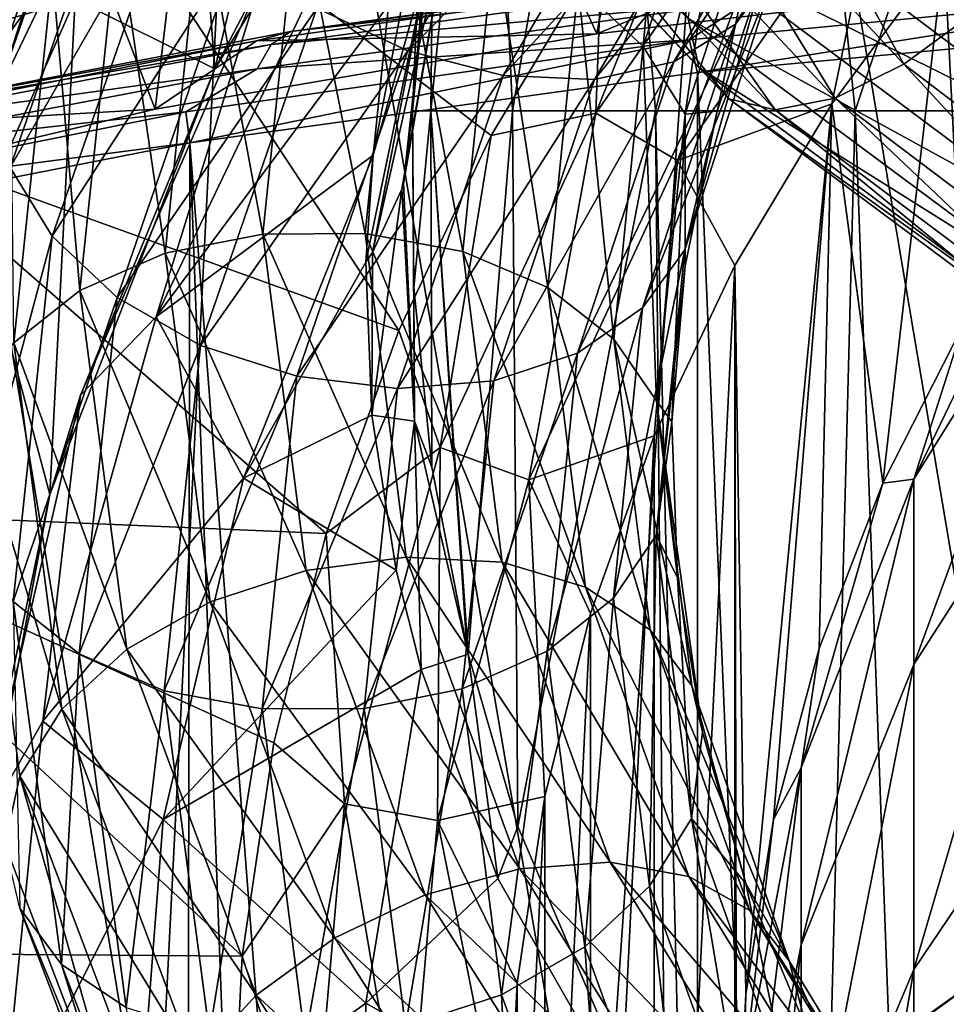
# Model space of a CAD drawing. Header units: metres. Extents: x -109 to 109, y -432 to 89.
# Tile 273 of 656: x -18.51 to -11.39, y -68.72 to -61.15. Entities that reach past the tile are written whole.
import ezdxf

# ---------------------------------------------------------------- set-up
doc = ezdxf.new("R2010")
doc.units = ezdxf.units.M
doc.layers.add('solid_506360_24502164', color=7, linetype='CONTINUOUS')

msp = doc.modelspace()

# ---------------------------------------------------------------- linework, layer by layer
at = {"layer": 'solid_506360_24502164'}
for points in [[(-20.401289, -62.535793, 68.11792), (-17.466312, -61.839325, 71.259476), (-19.917091, -55.5, 68.71254)], [(-17.466293, -70.378777, 32.740505), (-20.401278, -69.682312, 35.882065), (-19.917091, -55.5, 35.28746)], [(-17.466312, -61.839325, 71.259476), (-16.712542, -55.5, 71.917091), (-19.917091, -55.5, 68.71254)], [(-17.466293, -70.378777, 32.740505), (-19.917091, -55.5, 35.28746), (-16.712542, -55.5, 32.082909)], [(-17.466312, -61.839325, 71.259476), (-14.071635, -61.26215, 73.862953), (-16.712542, -55.5, 71.917091)], [(-14.071606, -70.955956, 30.137028), (-17.466293, -70.378777, 32.740505), (-16.712542, -55.5, 32.082909)], [(-14.071635, -61.26215, 73.862953), (-13, -55.5, 74.516663), (-16.712542, -55.5, 71.917091)], [(-14.071606, -70.955956, 30.137028), (-16.712542, -55.5, 32.082909), (-13, -55.5, 29.483339)], [(-14.071635, -61.26215, 73.862953), (-10.313487, -60.817871, 75.866966), (-13, -55.5, 74.516663)], [(-10.313447, -71.40023, 28.133015), (-14.071606, -70.955956, 30.137028), (-13, -55.5, 29.483339)], [(-10.313447, -71.40023, 28.133015), (-13, -55.5, 29.483339), (-8.892436, -55.5, 27.56797)], [(-15.299905, -57.494797, 339.548401), (-15.488134, -61.852322, 338.393616), (-15.348892, -61.852638, 341.159058)], [(-15.123717, -57.494797, 336.620697), (-15.488134, -61.852322, 338.393616), (-15.299905, -57.494797, 339.548401)], [(-15.372442, -60.687733, 337.124512), (-15.488134, -61.852322, 338.393616), (-15.123717, -57.494797, 336.620697)], [(-14.91456, -57.494797, 342.455963), (-15.348892, -61.852638, 341.159058), (-14.719819, -61.852638, 343.855621)], [(-15.299905, -57.494797, 339.548401), (-15.348892, -61.852638, 341.159058), (-14.91456, -57.494797, 342.455963)], [(-14.91456, -57.494797, 342.455963), (-14.719819, -61.852638, 343.855621), (-13.981827, -57.494797, 345.236694)], [(-13.981827, -57.494797, 345.236694), (-14.719819, -61.852638, 343.855621), (-13.620989, -61.852638, 346.397217)], [(-13.981827, -57.494797, 345.236694), (-13.620989, -61.852638, 346.397217), (-12.535936, -57.494797, 347.788513)], [(-12.535936, -57.494797, 347.788513), (-13.620989, -61.852638, 346.397217), (-12.087471, -61.852638, 348.702728)], [(-12.535936, -57.494797, 347.788513), (-12.087471, -61.852638, 348.702728), (-10.629956, -57.494797, 350.017792)], [(-10.629956, -57.494797, 350.017792), (-12.087471, -61.852638, 348.702728), (-10.168202, -61.852638, 350.698608)], [(-16.118284, -57.824585, 294.5), (-17.173046, -59.363914, 294.5), (-17.008055, -61.530888, 294.5)], [(-16.118284, -57.824585, 294.5), (-17.008055, -61.530888, 294.5), (-15.162329, -58.549961, 294.5)], [(-18.675463, -61.171181, 294.428619), (-17.173046, -59.363914, 294.5), (-16.983206, -58.24025, 294.428619)], [(-18.675463, -61.171181, 294.428619), (-16.983206, -58.24025, 294.428619), (-18.248299, -59.464355, 294.220978)], [(-17.609644, -58.439423, 921.846008), (-18.692152, -61.747894, 920.234253), (-17.716063, -58.93671, 922.365356)], [(-17.609644, -58.439423, 921.846008), (-18.578197, -61.243336, 919.740417), (-18.692152, -61.747894, 920.234253)], [(-18.25396, -60.799179, 919.256775), (-18.578197, -61.243336, 919.740417), (-17.609644, -58.439423, 921.846008)], [(-16.658913, -60.863228, 325.5), (-15.162329, -58.549961, 294.5), (-17.008055, -61.530888, 294.5)], [(-13.717942, -61.358173, 918.652405), (-14.216698, -60.894039, 918.350403), (-13.475526, -58.628254, 919.847107)], [(-13.002772, -59.159199, 920.087341), (-13.717942, -61.358173, 918.652405), (-13.475526, -58.628254, 919.847107)], [(-13.006326, -61.187252, 921.927246), (-12.698991, -60.77597, 921.398438), (-11.543292, -58.740082, 922.66803)], [(-11.822659, -59.117828, 923.244568), (-13.006326, -61.187252, 921.927246), (-11.543292, -58.740082, 922.66803)], [(-17.716063, -58.93671, 922.365356), (-18.692152, -61.747894, 920.234253), (-17.611555, -59.499252, 922.807617)], [(-16.224787, -61.063251, 923.484619), (-15.52385, -61.392162, 923.413452), (-14.11107, -59.023727, 925.081787)], [(-14.11107, -59.023727, 925.081787), (-15.52385, -61.392162, 923.413452), (-13.445209, -59.301361, 924.771179)], [(-13.73443, -59.318554, 899.980774), (-11.713728, -61.493774, 898.755066), (-13.086342, -58.996529, 900.286133)], [(-11.713728, -61.493774, 898.755066), (-11.160991, -61.089901, 899.140198), (-13.086342, -58.996529, 900.286133)], [(-15.581489, -59.099457, 897.896423), (-13.289035, -61.520615, 896.4646), (-15.311031, -59.379578, 898.468994)], [(-13.370017, -61.142639, 895.938599), (-13.289035, -61.520615, 896.4646), (-15.581489, -59.099457, 897.896423)], [(-13.480439, -61.477158, 922.431641), (-13.006326, -61.187252, 921.927246), (-11.822659, -59.117828, 923.244568)], [(-12.253624, -59.353409, 923.818359), (-13.480439, -61.477158, 922.431641), (-11.822659, -59.117828, 923.244568)], [(-13.395435, -61.879761, 919.047791), (-13.717942, -61.358173, 918.652405), (-13.002772, -59.159199, 920.087341)], [(-12.697079, -59.725861, 920.44574), (-13.395435, -61.879761, 919.047791), (-13.002772, -59.159199, 920.087341)], [(-14.079287, -61.871319, 266.901917), (-14.034099, -60.622692, 267.378693), (-13.047382, -59.292263, 267.378693)], [(-14.079287, -61.871319, 266.901917), (-13.047382, -59.292263, 267.378693), (-12.453859, -59.549973, 266.901917)], [(-18.675463, -61.171181, 294.428619), (-18.081402, -60.994305, 294.5), (-17.173046, -59.363914, 294.5)], [(-17.173046, -59.363914, 294.5), (-18.081402, -60.994305, 294.5), (-17.008055, -61.530888, 294.5)], [(-15.52385, -61.392162, 923.413452), (-14.791324, -61.58065, 923.201599), (-13.445209, -59.301361, 924.771179)], [(-13.445209, -59.301361, 924.771179), (-14.791324, -61.58065, 923.201599), (-12.80755, -59.417915, 924.340698)], [(-14.35457, -59.501156, 899.555542), (-12.24263, -61.755947, 898.255676), (-13.73443, -59.318554, 899.980774)], [(-14.089824, -61.613251, 922.867859), (-13.480439, -61.477158, 922.431641), (-12.253624, -59.353409, 923.818359)], [(-12.80755, -59.417915, 924.340698), (-14.089824, -61.613251, 922.867859), (-12.253624, -59.353409, 923.818359)], [(-12.24263, -61.755947, 898.255676), (-11.713728, -61.493774, 898.755066), (-13.73443, -59.318554, 899.980774)], [(-19.588058, -62.099483, 271.621307), (-18.291603, -59.439342, 271.621307), (-15.593861, -63.540794, 267.378693)], [(-19.395554, -60.498821, 272.241974), (-18.291603, -59.439342, 271.621307), (-19.588058, -62.099483, 271.621307)], [(-18.291603, -59.439342, 271.621307), (-14.885659, -62.04343, 267.378693), (-15.593861, -63.540794, 267.378693)], [(-18.291603, -59.439342, 271.621307), (-14.034099, -60.622692, 267.378693), (-14.885659, -62.04343, 267.378693)], [(-15.311031, -59.379578, 898.468994), (-13.05837, -61.761776, 897.062439), (-14.892772, -59.520313, 899.038147)], [(-13.289035, -61.520615, 896.4646), (-13.05837, -61.761776, 897.062439), (-15.311031, -59.379578, 898.468994)], [(-14.791324, -61.58065, 923.201599), (-14.089824, -61.613251, 922.867859), (-12.80755, -59.417915, 924.340698)], [(-19.586092, -62.22921, 294.220978), (-18.248299, -59.464355, 294.220978), (-19.31176, -60.774242, 293.896912)], [(-18.675463, -61.171181, 294.428619), (-18.248299, -59.464355, 294.220978), (-19.586092, -62.22921, 294.220978)], [(-18.692152, -61.747894, 920.234253), (-18.580215, -62.28878, 920.682373), (-17.611555, -59.499252, 922.807617)], [(-17.611555, -59.499252, 922.807617), (-18.580215, -62.28878, 920.682373), (-17.305862, -60.073784, 923.164063)], [(-14.892772, -59.520313, 899.038147), (-12.701647, -61.845741, 897.676514), (-14.35457, -59.501156, 899.555542)], [(-12.701647, -61.845741, 897.676514), (-12.24263, -61.755947, 898.255676), (-14.35457, -59.501156, 899.555542)], [(-12.69794, -59.456711, 895.107117), (-10.051588, -61.457172, 894.087402), (-13.055688, -60.06282, 895.235291)], [(-9.687598, -60.818405, 894.193054), (-10.051588, -61.457172, 894.087402), (-12.69794, -59.456711, 895.107117)], [(-13.05837, -61.761776, 897.062439), (-12.701647, -61.845741, 897.676514), (-14.892772, -59.520313, 899.038147)], [(-14.079287, -61.871319, 266.901917), (-12.453859, -59.549973, 266.901917), (-13.452023, -62.233471, 266.60202)], [(-12.453859, -59.549973, 266.901917), (-11.899013, -60.015541, 266.60202), (-13.452023, -62.233471, 266.60202)], [(-11.404921, -60.634777, 266.5), (-10.431729, -59.56168, 266.5), (-11.25833, -63.5, 266.5)], [(-12.697079, -59.725861, 920.44574), (-13.148622, -61.854309, 919.867737), (-13.395435, -61.879761, 919.047791)], [(-12.697079, -59.725861, 920.44574), (-12.7616, -60.686668, 920.627319), (-13.148622, -61.854309, 919.867737)], [(-13.452023, -62.233471, 266.60202), (-11.899013, -60.015541, 266.60202), (-12.268301, -61.798283, 266.5)], [(-11.899013, -60.015541, 266.60202), (-11.404921, -60.634777, 266.5), (-12.268301, -61.798283, 266.5)], [(-18.580215, -62.28878, 920.682373), (-18.257708, -62.81646, 921.074341), (-17.305862, -60.073784, 923.164063)], [(-17.305862, -60.073784, 923.164063), (-18.257708, -62.81646, 921.074341), (-16.833109, -60.611496, 923.398438)], [(-13.055688, -60.06282, 895.235291), (-10.334779, -62.104599, 894.167969), (-13.287592, -60.641445, 895.519165)], [(-10.051588, -61.457172, 894.087402), (-10.334779, -62.104599, 894.167969), (-13.055688, -60.06282, 895.235291)], [(-16.370783, -60.198959, 918.242004), (-16.638334, -62.800629, 916.367126), (-17.110867, -60.250793, 918.472534)], [(-15.852887, -62.795834, 916.373657), (-16.638334, -62.800629, 916.367126), (-16.370783, -60.198959, 918.242004)], [(-15.597967, -60.294727, 918.139526), (-15.852887, -62.795834, 916.373657), (-16.370783, -60.198959, 918.242004)], [(-15.164422, -60.130249, 335.482666), (-15.797346, -62.940979, 337.510193), (-15.569896, -62.454273, 337.908905)], [(-15.164422, -60.130249, 335.482666), (-15.354137, -60.641056, 335.005676), (-15.797346, -62.940979, 337.510193)], [(-15.164422, -60.130249, 335.482666), (-15.569896, -62.454273, 337.908905), (-15.557453, -62.412266, 337.943024)], [(-15.164422, -60.130249, 335.482666), (-15.557453, -62.412266, 337.943024), (-15.372442, -60.687733, 337.124512)], [(-17.110867, -60.250793, 918.472534), (-17.390512, -62.946861, 916.490662), (-17.753769, -60.456871, 918.820496)], [(-16.638334, -62.800629, 916.367126), (-17.390512, -62.946861, 916.490662), (-17.110867, -60.250793, 918.472534)], [(-15.101313, -62.932964, 916.509705), (-15.852887, -62.795834, 916.373657), (-15.597967, -60.294727, 918.139526)], [(-14.858479, -60.529682, 918.173645), (-15.101313, -62.932964, 916.509705), (-15.597967, -60.294727, 918.139526)], [(-17.753769, -60.456871, 918.820496), (-18.043921, -63.232548, 916.742615), (-18.25396, -60.799179, 919.256775)], [(-17.390512, -62.946861, 916.490662), (-18.043921, -63.232548, 916.742615), (-17.753769, -60.456871, 918.820496)], [(-16.067335, -60.526409, 330.975433), (-16.658913, -60.863228, 325.5), (-17.458973, -63.43552, 330.975433)], [(-15.531546, -60.84935, 334.627411), (-16.067335, -60.526409, 330.975433), (-17.458973, -63.43552, 330.975433)], [(-14.449043, -63.210888, 916.772583), (-15.101313, -62.932964, 916.509705), (-14.858479, -60.529682, 918.173645)], [(-14.216698, -60.894039, 918.350403), (-14.449043, -63.210888, 916.772583), (-14.858479, -60.529682, 918.173645)], [(-18.257708, -62.81646, 921.074341), (-17.758953, -63.286854, 921.370239), (-16.833109, -60.611496, 923.398438)], [(-16.833109, -60.611496, 923.398438), (-17.758953, -63.286854, 921.370239), (-16.224787, -61.063251, 923.484619)], [(-15.354137, -60.641056, 335.005676), (-15.791585, -62.193226, 336.358551), (-15.847313, -63.015533, 337.448517)], [(-15.354137, -60.641056, 335.005676), (-15.847313, -63.015533, 337.448517), (-15.797346, -62.940979, 337.510193)], [(-15.354137, -60.641056, 335.005676), (-15.531546, -60.84935, 334.627411), (-15.791585, -62.193226, 336.358551)], [(-14.079287, -61.871319, 266.901917), (-14.885659, -62.04343, 267.378693), (-14.034099, -60.622692, 267.378693)], [(-13.287592, -60.641445, 895.519165), (-10.518353, -62.708263, 894.417847), (-13.370017, -61.142639, 895.938599)], [(-10.334779, -62.104599, 894.167969), (-10.518353, -62.708263, 894.417847), (-13.287592, -60.641445, 895.519165)], [(-12.268301, -61.798283, 266.5), (-11.404921, -60.634777, 266.5), (-11.876065, -64.712387, 266.5)], [(-11.404921, -60.634777, 266.5), (-11.25833, -63.5, 266.5), (-11.876065, -64.712387, 266.5)], [(-15.557453, -62.412266, 337.943024), (-15.488134, -61.852322, 338.393616), (-15.372442, -60.687733, 337.124512)], [(-13.397452, -62.920395, 919.985352), (-13.148622, -61.854309, 919.867737), (-12.7616, -60.686668, 920.627319)], [(-12.698991, -60.77597, 921.398438), (-13.397452, -62.920395, 919.985352), (-12.7616, -60.686668, 920.627319)], [(-18.25396, -60.799179, 919.256775), (-18.552286, -63.633942, 917.100525), (-18.578197, -61.243336, 919.740417)], [(-18.043921, -63.232548, 916.742615), (-18.552286, -63.633942, 917.100525), (-18.25396, -60.799179, 919.256775)], [(-16.687899, -61.314552, 73.626572), (-12.894201, -60.774014, 76.064796), (-14.071635, -61.26215, 73.862953)], [(-16.427612, -61.244164, 74.176765), (-12.894201, -60.774014, 76.064796), (-16.687899, -61.314552, 73.626572)], [(-12.710091, -60.733181, 76.481667), (-12.894201, -60.774014, 76.064796), (-16.427612, -61.244164, 74.176765)], [(-12.710091, -60.733181, 76.481667), (-16.427612, -61.244164, 74.176765), (-12.82453, -60.828327, 76.724709)], [(-12.894201, -60.774014, 76.064796), (-10.313487, -60.817871, 75.866966), (-14.071635, -61.26215, 73.862953)], [(-13.721691, -63.367332, 920.462585), (-13.397452, -62.920395, 919.985352), (-12.698991, -60.77597, 921.398438)], [(-13.006326, -61.187252, 921.927246), (-13.721691, -63.367332, 920.462585), (-12.698991, -60.77597, 921.398438)], [(-18.040407, -64.038147, 325.5), (-16.658913, -60.863228, 325.5), (-17.008055, -61.530888, 294.5)], [(-17.458973, -63.43552, 330.975433), (-16.658913, -60.863228, 325.5), (-18.040407, -64.038147, 325.5)], [(-15.531546, -60.84935, 334.627411), (-17.458973, -63.43552, 330.975433), (-15.791585, -62.193226, 336.358551)], [(-12.82453, -60.828327, 76.724709), (-16.575024, -61.343838, 74.399376), (-12.907889, -61.011059, 76.926895)], [(-16.427612, -61.244164, 74.176765), (-16.575024, -61.343838, 74.399376), (-12.82453, -60.828327, 76.724709)], [(-13.942137, -63.606258, 917.139099), (-14.449043, -63.210888, 916.772583), (-14.216698, -60.894039, 918.350403)], [(-13.717942, -61.358173, 918.652405), (-13.942137, -63.606258, 917.139099), (-14.216698, -60.894039, 918.350403)], [(-9.122765, -60.897125, 78.691238), (-13.362496, -61.306355, 76.845322), (-13.299898, -61.558491, 76.928276)], [(-12.907889, -61.011059, 76.926895), (-13.362496, -61.306355, 76.845322), (-9.122765, -60.897125, 78.691238)], [(-9.122765, -60.897125, 78.691238), (-13.299898, -61.558491, 76.928276), (-9.057643, -61.163147, 78.763474)], [(-18.081402, -60.994305, 294.5), (-18.83536, -62.701424, 294.5), (-18.2747, -64.800453, 294.5)], [(-18.675463, -61.171181, 294.428619), (-18.83536, -62.701424, 294.5), (-18.081402, -60.994305, 294.5)], [(-18.081402, -60.994305, 294.5), (-18.2747, -64.800453, 294.5), (-17.008055, -61.530888, 294.5)], [(-12.907889, -61.011059, 76.926895), (-16.682402, -61.529873, 74.586678), (-13.362496, -61.306355, 76.845322)], [(-16.575024, -61.343838, 74.399376), (-16.682402, -61.529873, 74.586678), (-12.907889, -61.011059, 76.926895)], [(-17.758953, -63.286854, 921.370239), (-17.117172, -63.655537, 921.5401), (-16.224787, -61.063251, 923.484619)], [(-16.224787, -61.063251, 923.484619), (-17.117172, -63.655537, 921.5401), (-15.52385, -61.392162, 923.413452)], [(-11.713728, -61.493774, 898.755066), (-9.272494, -63.352692, 897.810547), (-11.160991, -61.089901, 899.140198)], [(-13.370017, -61.142639, 895.938599), (-10.582291, -63.216518, 894.819885), (-13.289035, -61.520615, 896.4646)], [(-10.518353, -62.708263, 894.417847), (-10.582291, -63.216518, 894.819885), (-13.370017, -61.142639, 895.938599)], [(-9.057643, -61.163147, 78.763474), (-13.299898, -61.558491, 76.928276), (-11.188241, -111.903328, 77.944931)], [(-16.427612, -61.244164, 74.176765), (-16.687899, -61.314552, 73.626572), (-19.725224, -61.875874, 71.327309)], [(-16.427612, -61.244164, 74.176765), (-19.725224, -61.875874, 71.327309), (-16.575024, -61.343838, 74.399376)], [(-14.221881, -63.715134, 920.892029), (-13.721691, -63.367332, 920.462585), (-13.006326, -61.187252, 921.927246)], [(-13.480439, -61.477158, 922.431641), (-14.221881, -63.715134, 920.892029), (-13.006326, -61.187252, 921.927246)], [(-20.045759, -61.988949, 70.584572), (-16.687899, -61.314552, 73.626572), (-17.466312, -61.839325, 71.259476)], [(-19.725224, -61.875874, 71.327309), (-16.687899, -61.314552, 73.626572), (-20.045759, -61.988949, 70.584572)], [(-16.687899, -61.314552, 73.626572), (-14.071635, -61.26215, 73.862953), (-17.466312, -61.839325, 71.259476)], [(-13.362496, -61.306355, 76.845322), (-17.231384, -61.861256, 74.342316), (-17.199749, -62.0998, 74.415405)], [(-16.682402, -61.529873, 74.586678), (-17.231384, -61.861256, 74.342316), (-13.362496, -61.306355, 76.845322)], [(-13.362496, -61.306355, 76.845322), (-17.199749, -62.0998, 74.415405), (-13.299898, -61.558491, 76.928276)], [(-16.575024, -61.343838, 74.399376), (-19.901573, -61.981091, 71.524918), (-16.682402, -61.529873, 74.586678)], [(-19.725224, -61.875874, 71.327309), (-19.901573, -61.981091, 71.524918), (-16.575024, -61.343838, 74.399376)], [(-17.117172, -63.655537, 921.5401), (-16.377684, -63.891426, 921.568787), (-15.52385, -61.392162, 923.413452)], [(-15.52385, -61.392162, 923.413452), (-16.377684, -63.891426, 921.568787), (-14.791324, -61.58065, 923.201599)], [(-13.614359, -64.081398, 917.573059), (-13.942137, -63.606258, 917.139099), (-13.717942, -61.358173, 918.652405)], [(-13.395435, -61.879761, 919.047791), (-13.614359, -64.081398, 917.573059), (-13.717942, -61.358173, 918.652405)], [(-14.864783, -63.927612, 921.234985), (-14.221881, -63.715134, 920.892029), (-13.480439, -61.477158, 922.431641)], [(-14.089824, -61.613251, 922.867859), (-14.864783, -63.927612, 921.234985), (-13.480439, -61.477158, 922.431641)], [(-16.682402, -61.529873, 74.586678), (-20.030031, -62.171162, 71.694008), (-17.231384, -61.861256, 74.342316)], [(-19.901573, -61.981091, 71.524918), (-20.030031, -62.171162, 71.694008), (-16.682402, -61.529873, 74.586678)], [(-18.040407, -64.038147, 325.5), (-17.008055, -61.530888, 294.5), (-18.2747, -64.800453, 294.5)], [(-13.299898, -61.558491, 76.928276), (-17.199749, -62.0998, 74.415405), (-13.304008, -112.214287, 76.926086)], [(-13.299898, -61.558491, 76.928276), (-13.304008, -112.214287, 76.926086), (-11.188241, -111.903328, 77.944931)], [(-13.289035, -61.520615, 896.4646), (-10.519494, -63.579937, 895.348816), (-13.05837, -61.761776, 897.062439)], [(-10.582291, -63.216518, 894.819885), (-10.519494, -63.579937, 895.348816), (-13.289035, -61.520615, 896.4646)], [(-12.24263, -61.755947, 898.255676), (-9.691168, -63.679798, 897.249451), (-11.713728, -61.493774, 898.755066)], [(-9.691168, -63.679798, 897.249451), (-9.272494, -63.352692, 897.810547), (-11.713728, -61.493774, 898.755066)], [(-16.377684, -63.891426, 921.568787), (-15.604866, -63.984657, 921.46405), (-14.791324, -61.58065, 923.201599)], [(-14.791324, -61.58065, 923.201599), (-15.604866, -63.984657, 921.46405), (-14.089824, -61.613251, 922.867859)], [(-15.604866, -63.984657, 921.46405), (-14.864783, -63.927612, 921.234985), (-14.089824, -61.613251, 922.867859)], [(-13.05837, -61.761776, 897.062439), (-10.336902, -63.789444, 895.96759), (-12.701647, -61.845741, 897.676514)], [(-10.519494, -63.579937, 895.348816), (-10.336902, -63.789444, 895.96759), (-13.05837, -61.761776, 897.062439)], [(-12.701647, -61.845741, 897.676514), (-10.054523, -63.827187, 896.618958), (-12.24263, -61.755947, 898.255676)], [(-10.054523, -63.827187, 896.618958), (-9.691168, -63.679798, 897.249451), (-12.24263, -61.755947, 898.255676)], [(-17.231384, -61.861256, 74.342316), (-20.629072, -62.545261, 71.256966), (-17.199749, -62.0998, 74.415405)], [(-20.030031, -62.171162, 71.694008), (-20.629072, -62.545261, 71.256966), (-17.231384, -61.861256, 74.342316)], [(-20.045759, -61.988949, 70.584572), (-17.466312, -61.839325, 71.259476), (-20.401289, -62.535793, 68.11792)], [(-15.557453, -62.412266, 337.943024), (-15.47273, -64.237175, 340.304657), (-15.488134, -61.852322, 338.393616)], [(-15.348892, -61.852638, 341.159058), (-15.488134, -61.852322, 338.393616), (-15.479074, -63.21069, 339.805176)], [(-15.47273, -64.237175, 340.304657), (-15.479074, -63.21069, 339.805176), (-15.488134, -61.852322, 338.393616)], [(-15.348892, -61.852638, 341.159058), (-15.479074, -63.21069, 339.805176), (-15.340528, -64.589882, 341.217712)], [(-15.348892, -61.852638, 341.159058), (-15.072845, -65.974846, 342.61377), (-15.060521, -66.025925, 342.664795)], [(-14.719819, -61.852638, 343.855621), (-15.348892, -61.852638, 341.159058), (-15.060521, -66.025925, 342.664795)], [(-15.348892, -61.852638, 341.159058), (-15.340528, -64.589882, 341.217712), (-15.072845, -65.974846, 342.61377)], [(-14.719819, -61.852638, 343.855621), (-15.060521, -66.025925, 342.664795), (-14.67958, -67.349541, 343.975922)], [(-13.620989, -61.852638, 346.397217), (-14.719819, -61.852638, 343.855621), (-14.67958, -67.349541, 343.975922)], [(-13.620989, -61.852638, 346.397217), (-14.67958, -67.349541, 343.975922), (-13.547558, -70, 346.530853)], [(-12.887773, -92.5, 347.611359), (-13.620989, -61.852638, 346.397217), (-13.547558, -70, 346.530853)], [(-12.887773, -92.5, 347.611359), (-12.087471, -61.852638, 348.702728), (-13.620989, -61.852638, 346.397217)], [(-13.452023, -62.233471, 266.60202), (-12.268301, -61.798283, 266.5), (-13.013472, -63.040901, 266.5)], [(-13.397452, -62.920395, 919.985352), (-13.39535, -63.044441, 919.077759), (-13.148622, -61.854309, 919.867737)], [(-13.395435, -61.879761, 919.047791), (-13.148622, -61.854309, 919.867737), (-13.39535, -63.044441, 919.077759)], [(-13.013472, -63.040901, 266.5), (-12.268301, -61.798283, 266.5), (-12.928781, -68.641174, 266.5)], [(-12.268301, -61.798283, 266.5), (-12.715897, -67.297066, 266.5), (-12.928781, -68.641174, 266.5)], [(-12.887773, -92.5, 347.611359), (-10.960144, -92.5, 349.960175), (-12.087471, -61.852638, 348.702728)], [(-12.268301, -61.798283, 266.5), (-12.363758, -65.982864, 266.5), (-12.715897, -67.297066, 266.5)], [(-10.336902, -63.789444, 895.96759), (-10.054523, -63.827187, 896.618958), (-12.701647, -61.845741, 897.676514)], [(-12.268301, -61.798283, 266.5), (-11.876065, -64.712387, 266.5), (-12.363758, -65.982864, 266.5)], [(-10.960144, -92.5, 349.960175), (-10.168202, -61.852638, 350.698608), (-12.087471, -61.852638, 348.702728)], [(-15.27692, -64.439659, 266.901917), (-14.885659, -62.04343, 267.378693), (-14.079287, -61.871319, 266.901917)], [(-15.27692, -64.439659, 266.901917), (-14.079287, -61.871319, 266.901917), (-14.5963, -64.687378, 266.60202)], [(-14.079287, -61.871319, 266.901917), (-13.452023, -62.233471, 266.60202), (-14.5963, -64.687378, 266.60202)], [(-13.395435, -61.879761, 919.047791), (-13.497224, -64.241859, 918.271667), (-13.614359, -64.081398, 917.573059)], [(-13.395435, -61.879761, 919.047791), (-13.39535, -63.044441, 919.077759), (-13.497224, -64.241859, 918.271667)], [(-15.27692, -64.439659, 266.901917), (-15.593861, -63.540794, 267.378693), (-14.885659, -62.04343, 267.378693)], [(-17.199749, -62.0998, 74.415405), (-20.650057, -62.774597, 71.282799), (-17.283352, -112.939568, 74.35099)], [(-20.629072, -62.545261, 71.256966), (-20.650057, -62.774597, 71.282799), (-17.199749, -62.0998, 74.415405)], [(-20.5, -64.914711, 271.621307), (-19.588058, -62.099483, 271.621307), (-16.151886, -65.100365, 267.378693)], [(-19.588058, -62.099483, 271.621307), (-15.593861, -63.540794, 267.378693), (-16.151886, -65.100365, 267.378693)], [(-17.199749, -62.0998, 74.415405), (-17.283352, -112.939568, 74.35099), (-15.342113, -112.562943, 75.725815)], [(-17.199749, -62.0998, 74.415405), (-15.342113, -112.562943, 75.725815), (-13.304008, -112.214287, 76.926086)], [(-17.458973, -63.43552, 330.975433), (-16.788683, -64.673599, 336.368317), (-15.791585, -62.193226, 336.358551)], [(-15.847313, -63.015533, 337.448517), (-15.791585, -62.193226, 336.358551), (-16.788683, -64.673599, 336.368317)], [(-14.5963, -64.687378, 266.60202), (-13.452023, -62.233471, 266.60202), (-13.633082, -64.350342, 266.5)], [(-13.452023, -62.233471, 266.60202), (-13.013472, -63.040901, 266.5), (-13.633082, -64.350342, 266.5)], [(-18.580215, -62.28878, 920.682373), (-18.883875, -65.143265, 918.450806), (-18.257708, -62.81646, 921.074341)], [(-11.637123, -64.682259, 242.556198), (-11.25833, -63.5, 249.5), (-10.51722, -62.358791, 249.5)], [(-10.374224, -62.661758, 242.277374), (-11.637123, -64.682259, 242.556198), (-10.51722, -62.358791, 249.5)], [(-15.569896, -62.454273, 337.908905), (-15.797346, -62.940979, 337.510193), (-15.800394, -64.191467, 339.020447)], [(-15.47273, -64.237175, 340.304657), (-15.569896, -62.454273, 337.908905), (-15.800394, -64.191467, 339.020447)], [(-15.557453, -62.412266, 337.943024), (-15.569896, -62.454273, 337.908905), (-15.47273, -64.237175, 340.304657)], [(-11.637123, -66.105774, 235.736069), (-11.637123, -64.682259, 242.556198), (-10.374224, -62.661758, 242.277374)], [(-10.374224, -64.142433, 235.18338), (-11.637123, -66.105774, 235.736069), (-10.374224, -62.661758, 242.277374)], [(-18.83536, -62.701424, 294.5), (-18.918947, -68.246971, 294.5), (-18.2747, -64.800453, 294.5)], [(-20.650057, -62.774597, 71.282799), (-19.108057, -113.332405, 72.81221), (-17.283352, -112.939568, 74.35099)], [(-18.883875, -65.143265, 918.450806), (-18.556095, -65.62265, 918.879883), (-18.257708, -62.81646, 921.074341)], [(-18.257708, -62.81646, 921.074341), (-18.556095, -65.62265, 918.879883), (-17.758953, -63.286854, 921.370239)], [(-16.638334, -62.800629, 916.367126), (-16.306526, -65.384819, 914.481567), (-17.390512, -62.946861, 916.490662)], [(-15.852887, -62.795834, 916.373657), (-15.536743, -65.28035, 914.597473), (-16.638334, -62.800629, 916.367126)], [(-15.536743, -65.28035, 914.597473), (-16.306526, -65.384819, 914.481567), (-16.638334, -62.800629, 916.367126)], [(-14.800157, -65.320496, 914.835938), (-15.536743, -65.28035, 914.597473), (-15.852887, -62.795834, 916.373657)], [(-15.101313, -62.932964, 916.509705), (-14.800157, -65.320496, 914.835938), (-15.852887, -62.795834, 916.373657)], [(-13.945947, -65.595482, 918.918823), (-13.616408, -65.112038, 918.495178), (-13.397452, -62.920395, 919.985352)], [(-13.721691, -63.367332, 920.462585), (-13.945947, -65.595482, 918.918823), (-13.397452, -62.920395, 919.985352)], [(-13.397452, -62.920395, 919.985352), (-13.616408, -65.112038, 918.495178), (-13.39535, -63.044441, 919.077759)], [(-17.390512, -62.946861, 916.490662), (-17.043705, -65.624588, 914.497742), (-18.043921, -63.232548, 916.742615)], [(-16.306526, -65.384819, 914.481567), (-17.043705, -65.624588, 914.497742), (-17.390512, -62.946861, 916.490662)], [(-15.797346, -62.940979, 337.510193), (-15.847313, -63.015533, 337.448517), (-15.800394, -64.191467, 339.020447)], [(-14.160895, -65.512711, 915.185364), (-14.800157, -65.320496, 914.835938), (-15.101313, -62.932964, 916.509705)], [(-14.449043, -63.210888, 916.772583), (-14.160895, -65.512711, 915.185364), (-15.101313, -62.932964, 916.509705)], [(-15.800394, -64.191467, 339.020447), (-15.847313, -63.015533, 337.448517), (-16.788683, -64.673599, 336.368317)], [(-13.63309, -75.649643, 266.5), (-13.633082, -64.350342, 266.5), (-13.013472, -63.040901, 266.5)], [(-13.013481, -76.959084, 266.5), (-13.63309, -75.649643, 266.5), (-13.013472, -63.040901, 266.5)], [(-13.616408, -65.112038, 918.495178), (-13.497224, -64.241859, 918.271667), (-13.39535, -63.044441, 919.077759)], [(-13.013481, -76.959084, 266.5), (-13.013472, -63.040901, 266.5), (-13, -70, 266.5)], [(-13.013472, -63.040901, 266.5), (-12.928781, -68.641174, 266.5), (-13, -70, 266.5)], [(-15.47273, -64.237175, 340.304657), (-15.340528, -64.589882, 341.217712), (-15.479074, -63.21069, 339.805176)], [(-13.664098, -65.839867, 915.616638), (-14.160895, -65.512711, 915.185364), (-14.449043, -63.210888, 916.772583)], [(-13.942137, -63.606258, 917.139099), (-13.664098, -65.839867, 915.616638), (-14.449043, -63.210888, 916.772583)], [(-18.556095, -65.62265, 918.879883), (-18.049189, -66.023758, 919.239929), (-17.758953, -63.286854, 921.370239)], [(-18.043921, -63.232548, 916.742615), (-17.684084, -65.98912, 914.65332), (-18.552286, -63.633942, 917.100525)], [(-17.758953, -63.286854, 921.370239), (-18.049189, -66.023758, 919.239929), (-17.117172, -63.655537, 921.5401)], [(-17.043705, -65.624588, 914.497742), (-17.684084, -65.98912, 914.65332), (-18.043921, -63.232548, 916.742615)], [(-14.454311, -66.002663, 919.270325), (-13.945947, -65.595482, 918.918823), (-13.721691, -63.367332, 920.462585)], [(-14.221881, -63.715134, 920.892029), (-14.454311, -66.002663, 919.270325), (-13.721691, -63.367332, 920.462585)], [(-17.458973, -63.43552, 330.975433), (-18.040407, -64.038147, 325.5), (-18.328732, -66.540848, 330.975433)], [(-17.458973, -63.43552, 330.975433), (-18.328732, -66.540848, 330.975433), (-16.788683, -64.673599, 336.368317)], [(-11.25833, -63.5, 266.5), (-11.25833, -63.5, 249.5), (-11.876091, -64.712425, 249.5)], [(-11.637123, -64.682259, 242.556198), (-11.876091, -64.712425, 249.5), (-11.25833, -63.5, 249.5)], [(-11.876065, -64.712387, 266.5), (-11.25833, -63.5, 266.5), (-11.876091, -64.712425, 249.5)], [(-15.27692, -64.439659, 266.901917), (-16.151886, -65.100365, 267.378693), (-15.593861, -63.540794, 267.378693)], [(-18.552286, -63.633942, 917.100525), (-18.18231, -66.44899, 914.932678), (-18.881824, -64.112938, 917.528992)], [(-17.684084, -65.98912, 914.65332), (-18.18231, -66.44899, 914.932678), (-18.552286, -63.633942, 917.100525)], [(-18.049189, -66.023758, 919.239929), (-17.396921, -66.306999, 919.497009), (-17.117172, -63.655537, 921.5401)], [(-17.117172, -63.655537, 921.5401), (-17.396921, -66.306999, 919.497009), (-16.377684, -63.891426, 921.568787)], [(-13.342856, -66.268906, 916.089478), (-13.664098, -65.839867, 915.616638), (-13.942137, -63.606258, 917.139099)], [(-13.614359, -64.081398, 917.573059), (-13.342856, -66.268906, 916.089478), (-13.942137, -63.606258, 917.139099)], [(-15.10772, -66.293541, 919.516357), (-14.454311, -66.002663, 919.270325), (-14.221881, -63.715134, 920.892029)], [(-14.864783, -63.927612, 921.234985), (-15.10772, -66.293541, 919.516357), (-14.221881, -63.715134, 920.892029)], [(-17.396921, -66.306999, 919.497009), (-16.645346, -66.447281, 919.629761), (-16.377684, -63.891426, 921.568787)], [(-16.377684, -63.891426, 921.568787), (-16.645346, -66.447281, 919.629761), (-15.604866, -63.984657, 921.46405)], [(-15.859899, -66.44265, 919.636414), (-15.10772, -66.293541, 919.516357), (-14.864783, -63.927612, 921.234985)], [(-15.604866, -63.984657, 921.46405), (-15.859899, -66.44265, 919.636414), (-14.864783, -63.927612, 921.234985)], [(-18.822788, -67.411057, 325.5), (-18.040407, -64.038147, 325.5), (-18.2747, -64.800453, 294.5)], [(-18.328732, -66.540848, 330.975433), (-18.040407, -64.038147, 325.5), (-18.822788, -67.411057, 325.5)], [(-16.645346, -66.447281, 919.629761), (-15.859899, -66.44265, 919.636414), (-15.604866, -63.984657, 921.46405)], [(-18.881824, -64.112938, 917.528992), (-18.505276, -66.962402, 915.305786), (-18.620619, -67.484642, 915.744019)], [(-18.18231, -66.44899, 914.932678), (-18.505276, -66.962402, 915.305786), (-18.881824, -64.112938, 917.528992)], [(-13.614359, -64.081398, 917.573059), (-13.497224, -64.241859, 918.271667), (-13.452288, -65.437355, 917.460022)], [(-13.614359, -64.081398, 917.573059), (-13.452288, -65.437355, 917.460022), (-13.261398, -66.624802, 916.651489)], [(-13.614359, -64.081398, 917.573059), (-13.261398, -66.624802, 916.651489), (-13.342856, -66.268906, 916.089478)], [(-15.614441, -65.381958, 340.594025), (-15.800394, -64.191467, 339.020447), (-16.788683, -64.673599, 336.368317)], [(-15.47273, -64.237175, 340.304657), (-15.800394, -64.191467, 339.020447), (-15.614441, -65.381958, 340.594025)], [(-11.637123, -68.449158, 229.174881), (-11.637123, -66.105774, 235.736069), (-10.374224, -64.142433, 235.18338)], [(-10.374224, -66.579918, 228.358719), (-11.637123, -68.449158, 229.174881), (-10.374224, -64.142433, 235.18338)], [(-15.47273, -64.237175, 340.304657), (-15.614441, -65.381958, 340.594025), (-15.423276, -66.143036, 341.590485)], [(-15.47273, -64.237175, 340.304657), (-15.060521, -66.025925, 342.664795), (-15.340528, -64.589882, 341.217712)], [(-15.47273, -64.237175, 340.304657), (-15.423276, -66.143036, 341.590485), (-15.060521, -66.025925, 342.664795)], [(-13.616408, -65.112038, 918.495178), (-13.452288, -65.437355, 917.460022), (-13.497224, -64.241859, 918.271667)], [(-14.5963, -64.687378, 266.60202), (-13.633082, -64.350342, 266.5), (-14.121382, -65.714447, 266.5)], [(-14.121387, -74.28553, 266.5), (-14.121382, -65.714447, 266.5), (-13.633082, -64.350342, 266.5)], [(-13.63309, -75.649643, 266.5), (-14.121387, -74.28553, 266.5), (-13.633082, -64.350342, 266.5)], [(-16.010374, -67.176941, 266.901917), (-16.151886, -65.100365, 267.378693), (-15.27692, -64.439659, 266.901917)], [(-16.010374, -67.176941, 266.901917), (-15.27692, -64.439659, 266.901917), (-15.297075, -67.302711, 266.60202)], [(-15.27692, -64.439659, 266.901917), (-14.5963, -64.687378, 266.60202), (-15.297075, -67.302711, 266.60202)], [(-15.340528, -64.589882, 341.217712), (-15.060521, -66.025925, 342.664795), (-15.072845, -65.974846, 342.61377)], [(-18.328732, -66.540848, 330.975433), (-17.40447, -67.295403, 336.368317), (-16.788683, -64.673599, 336.368317)], [(-15.614441, -65.381958, 340.594025), (-16.788683, -64.673599, 336.368317), (-17.40447, -67.295403, 336.368317)], [(-15.297075, -67.302711, 266.60202), (-14.5963, -64.687378, 266.60202), (-14.473582, -67.119904, 266.5)], [(-14.5963, -64.687378, 266.60202), (-14.121382, -65.714447, 266.5), (-14.473582, -67.119904, 266.5)], [(-11.637123, -64.682259, 242.556198), (-12.503734, -66.898239, 242.862), (-11.876091, -64.712425, 249.5)], [(-12.503734, -68.259064, 236.342224), (-12.503734, -66.898239, 242.862), (-11.637123, -64.682259, 242.556198)], [(-11.637123, -66.105774, 235.736069), (-12.503734, -68.259064, 236.342224), (-11.637123, -64.682259, 242.556198)], [(-12.503734, -66.898239, 242.862), (-12.363734, -65.98278, 249.5), (-11.876091, -64.712425, 249.5)], [(-12.363758, -65.982864, 266.5), (-11.876065, -64.712387, 266.5), (-12.363734, -65.98278, 249.5)], [(-11.876065, -64.712387, 266.5), (-11.876091, -64.712425, 249.5), (-12.363734, -65.98278, 249.5)], [(-18.822788, -67.411057, 325.5), (-18.2747, -64.800453, 294.5), (-18.918947, -68.246971, 294.5)], [(-20.5, -64.914711, 271.621307), (-16.554359, -66.707123, 267.378693), (-16.797403, -68.345589, 267.378693)], [(-20.5, -68.317757, 271.068909), (-20.5, -64.914711, 271.621307), (-16.797403, -68.345589, 267.378693)], [(-20.5, -64.914711, 271.621307), (-16.151886, -65.100365, 267.378693), (-16.554359, -66.707123, 267.378693)], [(-16.010374, -67.176941, 266.901917), (-16.554359, -66.707123, 267.378693), (-16.151886, -65.100365, 267.378693)], [(-13.945947, -65.595482, 918.918823), (-13.667831, -67.809029, 917.366089), (-13.616408, -65.112038, 918.495178)], [(-13.667831, -67.809029, 917.366089), (-13.344865, -67.289482, 916.996155), (-13.616408, -65.112038, 918.495178)], [(-13.616408, -65.112038, 918.495178), (-13.344865, -67.289482, 916.996155), (-13.452288, -65.437355, 917.460022)], [(-15.536743, -65.28035, 914.597473), (-14.66471, -67.676392, 912.890503), (-16.306526, -65.384819, 914.481567)], [(-13.969465, -67.623886, 913.228088), (-14.66471, -67.676392, 912.890503), (-15.536743, -65.28035, 914.597473)], [(-14.800157, -65.320496, 914.835938), (-13.969465, -67.623886, 913.228088), (-15.536743, -65.28035, 914.597473)], [(-13.366084, -67.7342, 913.661316), (-13.969465, -67.623886, 913.228088), (-14.800157, -65.320496, 914.835938)], [(-14.160895, -65.512711, 915.185364), (-13.366084, -67.7342, 913.661316), (-14.800157, -65.320496, 914.835938)], [(-15.614441, -65.381958, 340.594025), (-17.40447, -67.295403, 336.368317), (-15.423276, -66.143036, 341.590485)], [(-16.306526, -65.384819, 914.481567), (-15.391287, -67.876076, 912.668701), (-17.043705, -65.624588, 914.497742)], [(-14.66471, -67.676392, 912.890503), (-15.391287, -67.876076, 912.668701), (-16.306526, -65.384819, 914.481567)], [(-13.344865, -67.289482, 916.996155), (-13.261398, -66.624802, 916.651489), (-13.452288, -65.437355, 917.460022)], [(-12.89717, -67.99617, 914.155334), (-13.366084, -67.7342, 913.661316), (-14.160895, -65.512711, 915.185364)], [(-13.664098, -65.839867, 915.616638), (-12.89717, -67.99617, 914.155334), (-14.160895, -65.512711, 915.185364)], [(-18.556095, -65.62265, 918.879883), (-18.186045, -68.408966, 916.674072), (-18.049189, -66.023758, 919.239929)], [(-18.507286, -67.977539, 916.207703), (-18.186045, -68.408966, 916.674072), (-18.556095, -65.62265, 918.879883)], [(-17.043705, -65.624588, 914.497742), (-16.08709, -68.205193, 912.580994), (-17.684084, -65.98912, 914.65332)], [(-15.391287, -67.876076, 912.668701), (-16.08709, -68.205193, 912.580994), (-17.043705, -65.624588, 914.497742)], [(-14.454311, -66.002663, 919.270325), (-14.166059, -68.274986, 917.639465), (-13.945947, -65.595482, 918.918823)], [(-14.166059, -68.274986, 917.639465), (-13.667831, -67.809029, 917.366089), (-13.945947, -65.595482, 918.918823)], [(-14.473586, -72.880074, 266.5), (-14.473582, -67.119904, 266.5), (-14.121382, -65.714447, 266.5)], [(-14.121387, -74.28553, 266.5), (-14.473586, -72.880074, 266.5), (-14.121382, -65.714447, 266.5)], [(-12.593959, -68.381157, 914.665771), (-12.89717, -67.99617, 914.155334), (-13.664098, -65.839867, 915.616638)], [(-13.342856, -66.268906, 916.089478), (-12.593959, -68.381157, 914.665771), (-13.664098, -65.839867, 915.616638)], [(-18.186045, -68.408966, 916.674072), (-17.689247, -68.741333, 917.098572), (-18.049189, -66.023758, 919.239929)], [(-17.684084, -65.98912, 914.65332), (-16.691525, -68.64502, 912.64325), (-18.18231, -66.44899, 914.932678)], [(-18.049189, -66.023758, 919.239929), (-17.689247, -68.741333, 917.098572), (-17.396921, -66.306999, 919.497009)], [(-16.08709, -68.205193, 912.580994), (-16.691525, -68.64502, 912.64325), (-17.684084, -65.98912, 914.65332)], [(-15.10772, -66.293541, 919.516357), (-14.806437, -68.643494, 917.788208), (-14.454311, -66.002663, 919.270325)], [(-14.806437, -68.643494, 917.788208), (-14.166059, -68.274986, 917.639465), (-14.454311, -66.002663, 919.270325)], [(-12.363758, -65.982864, 266.5), (-12.363734, -65.98278, 249.5), (-12.715919, -67.29715, 249.5)], [(-12.503734, -66.898239, 242.862), (-12.715919, -67.29715, 249.5), (-12.363734, -65.98278, 249.5)], [(-12.715897, -67.297066, 266.5), (-12.363758, -65.982864, 266.5), (-12.715919, -67.29715, 249.5)], [(-14.832397, -67.74852, 343.668793), (-15.060521, -66.025925, 342.664795), (-15.423276, -66.143036, 341.590485)], [(-14.832397, -67.74852, 343.668793), (-14.67958, -67.349541, 343.975922), (-15.060521, -66.025925, 342.664795)], [(-17.40447, -67.295403, 336.368317), (-15.847278, -68.70726, 341.586273), (-15.423276, -66.143036, 341.590485)], [(-14.832397, -67.74852, 343.668793), (-15.423276, -66.143036, 341.590485), (-15.847278, -68.70726, 341.586273)], [(-12.503734, -70.499245, 230.069992), (-12.503734, -68.259064, 236.342224), (-11.637123, -66.105774, 235.736069)], [(-11.637123, -68.449158, 229.174881), (-12.503734, -70.499245, 230.069992), (-11.637123, -66.105774, 235.736069)], [(-17.689247, -68.741333, 917.098572), (-17.049984, -68.939873, 917.443237), (-17.396921, -66.306999, 919.497009)], [(-17.396921, -66.306999, 919.497009), (-17.049984, -68.939873, 917.443237), (-16.645346, -66.447281, 919.629761)], [(-15.859899, -66.44265, 919.636414), (-15.543615, -68.883797, 917.79895), (-15.10772, -66.293541, 919.516357)], [(-15.543615, -68.883797, 917.79895), (-14.806437, -68.643494, 917.788208), (-15.10772, -66.293541, 919.516357)], [(-13.342856, -66.268906, 916.089478), (-13.261398, -66.624802, 916.651489), (-12.928179, -67.788582, 915.861206)], [(-13.342856, -66.268906, 916.089478), (-12.928179, -67.788582, 915.861206), (-12.593959, -68.381157, 914.665771)], [(-18.18231, -66.44899, 914.932678), (-17.161787, -69.160713, 912.846619), (-18.505276, -66.962402, 915.305786)], [(-16.691525, -68.64502, 912.64325), (-17.161787, -69.160713, 912.846619), (-18.18231, -66.44899, 914.932678)], [(-17.049984, -68.939873, 917.443237), (-16.313398, -68.98539, 917.680481), (-16.645346, -66.447281, 919.629761)], [(-16.645346, -66.447281, 919.629761), (-16.313398, -68.98539, 917.680481), (-15.859899, -66.44265, 919.636414)], [(-16.313398, -68.98539, 917.680481), (-15.543615, -68.883797, 917.79895), (-15.859899, -66.44265, 919.636414)], [(-18.328732, -66.540848, 330.975433), (-18.822788, -67.411057, 325.5), (-18.650614, -69.74958, 330.975433)], [(-18.328732, -66.540848, 330.975433), (-18.650614, -69.74958, 330.975433), (-17.40447, -67.295403, 336.368317)], [(-13.344865, -67.289482, 916.996155), (-12.928179, -67.788582, 915.861206), (-13.261398, -66.624802, 916.651489)], [(-11.637123, -71.668335, 222.996078), (-11.637123, -68.449158, 229.174881), (-10.374224, -66.579918, 228.358719)], [(-10.374224, -69.928352, 221.931824), (-11.637123, -71.668335, 222.996078), (-10.374224, -66.579918, 228.358719)], [(-16.010374, -67.176941, 266.901917), (-16.797403, -68.345589, 267.378693), (-16.554359, -66.707123, 267.378693)], [(-12.503734, -66.898239, 242.862), (-12.944544, -69.23423, 243.184357), (-12.715919, -67.29715, 249.5)], [(-12.944544, -70.528969, 236.981216), (-12.944544, -69.23423, 243.184357), (-12.503734, -66.898239, 242.862)], [(-12.503734, -68.259064, 236.342224), (-12.944544, -70.528969, 236.981216), (-12.503734, -66.898239, 242.862)], [(-18.505276, -66.962402, 915.305786), (-17.577133, -70.233688, 913.580566), (-18.620619, -67.484642, 915.744019)], [(-18.505276, -66.962402, 915.305786), (-17.466627, -69.706963, 913.166199), (-17.577133, -70.233688, 913.580566)], [(-17.161787, -69.160713, 912.846619), (-17.466627, -69.706963, 913.166199), (-18.505276, -66.962402, 915.305786)], [(-15.297075, -67.302711, 266.60202), (-14.473582, -67.119904, 266.5), (-14.686229, -68.552841, 266.5)], [(-14.686231, -71.447136, 266.5), (-14.686229, -68.552841, 266.5), (-14.473582, -67.119904, 266.5)], [(-14.473586, -72.880074, 266.5), (-14.686231, -71.447136, 266.5), (-14.473582, -67.119904, 266.5)], [(-16.257359, -70, 266.901917), (-16.797403, -68.345589, 267.378693), (-16.010374, -67.176941, 266.901917)], [(-16.257359, -70, 266.901917), (-16.010374, -67.176941, 266.901917), (-15.533058, -70, 266.60202)], [(-16.010374, -67.176941, 266.901917), (-15.297075, -67.302711, 266.60202), (-15.533058, -70, 266.60202)], [(-18.650614, -69.74958, 330.975433), (-17.61335, -69.980438, 336.368317), (-17.40447, -67.295403, 336.368317)], [(-17.40447, -67.295403, 336.368317), (-17.61335, -69.980438, 336.368317), (-15.847278, -68.70726, 341.586273)], [(-15.533058, -70, 266.60202), (-15.297075, -67.302711, 266.60202), (-14.757349, -69.999992, 266.5)], [(-15.297075, -67.302711, 266.60202), (-14.686229, -68.552841, 266.5), (-14.757349, -69.999992, 266.5)], [(-13.667831, -67.809029, 917.366089), (-12.900695, -69.946083, 915.87561), (-13.344865, -67.289482, 916.996155)], [(-13.344865, -67.289482, 916.996155), (-12.595856, -69.392067, 915.557556), (-12.928179, -67.788582, 915.861206)], [(-12.900695, -69.946083, 915.87561), (-12.595856, -69.392067, 915.557556), (-13.344865, -67.289482, 916.996155)], [(-12.944544, -69.23423, 243.184357), (-12.928784, -68.641129, 249.5), (-12.715919, -67.29715, 249.5)], [(-12.715897, -67.297066, 266.5), (-12.715919, -67.29715, 249.5), (-12.928784, -68.641129, 249.5)], [(-12.928781, -68.641174, 266.5), (-12.715897, -67.297066, 266.5), (-12.928784, -68.641129, 249.5)], [(-14.832397, -67.74852, 343.668793), (-13.547558, -70, 346.530853), (-14.67958, -67.349541, 343.975922)], [(-18.620619, -67.484642, 915.744019), (-17.577133, -70.233688, 913.580566), (-18.507286, -67.977539, 916.207703)], [(-14.66471, -67.676392, 912.890503), (-13.264316, -69.915001, 911.331055), (-15.391287, -67.876076, 912.668701)], [(-13.969465, -67.623886, 913.228088), (-12.635463, -69.777504, 911.760864), (-14.66471, -67.676392, 912.890503)], [(-12.635463, -69.777504, 911.760864), (-13.264316, -69.915001, 911.331055), (-14.66471, -67.676392, 912.890503)], [(-12.089701, -69.812706, 912.271973), (-12.635463, -69.777504, 911.760864), (-13.969465, -67.623886, 913.228088)], [(-13.366084, -67.7342, 913.661316), (-12.089701, -69.812706, 912.271973), (-13.969465, -67.623886, 913.228088)], [(-14.832397, -67.74852, 343.668793), (-15.847278, -68.70726, 341.586273), (-13.547558, -70, 346.530853)], [(-11.665565, -70.014915, 912.82428), (-12.089701, -69.812706, 912.271973), (-13.366084, -67.7342, 913.661316)], [(-12.89717, -67.99617, 914.155334), (-11.665565, -70.014915, 912.82428), (-13.366084, -67.7342, 913.661316)], [(-14.166059, -68.274986, 917.639465), (-13.370957, -70.46814, 916.073364), (-13.667831, -67.809029, 917.366089)], [(-13.370957, -70.46814, 916.073364), (-12.900695, -69.946083, 915.87561), (-13.667831, -67.809029, 917.366089)], [(-12.595856, -69.392067, 915.557556), (-12.456945, -68.917786, 915.101257), (-12.928179, -67.788582, 915.861206)], [(-12.593959, -68.381157, 914.665771), (-12.928179, -67.788582, 915.861206), (-12.456945, -68.917786, 915.101257)], [(-15.391287, -67.876076, 912.668701), (-13.921509, -70.202034, 911.010681), (-16.08709, -68.205193, 912.580994)], [(-13.264316, -69.915001, 911.331055), (-13.921509, -70.202034, 911.010681), (-15.391287, -67.876076, 912.668701)], [(-18.507286, -67.977539, 916.207703), (-17.468523, -70.707474, 914.048889), (-18.186045, -68.408966, 916.674072)], [(-17.577133, -70.233688, 913.580566), (-17.468523, -70.707474, 914.048889), (-18.507286, -67.977539, 916.207703)], [(-10.355708, -67.953949, 940.124329), (-12.957704, -69.838379, 938.769226), (-10.647468, -68.163864, 940.805542)], [(-12.488478, -69.789803, 938.162415), (-12.957704, -69.838379, 938.769226), (-10.355708, -67.953949, 940.124329)], [(-9.980706, -67.952644, 939.450989), (-12.488478, -69.789803, 938.162415), (-10.355708, -67.953949, 940.124329)], [(-11.948323, -69.944511, 937.622742), (-12.488478, -69.789803, 938.162415), (-9.980706, -67.952644, 939.450989)], [(-9.549018, -68.163589, 938.837097), (-11.948323, -69.944511, 937.622742), (-9.980706, -67.952644, 939.450989)], [(-11.391309, -70.359512, 913.36969), (-11.665565, -70.014915, 912.82428), (-12.89717, -67.99617, 914.155334)], [(-12.593959, -68.381157, 914.665771), (-11.391309, -70.359512, 913.36969), (-12.89717, -67.99617, 914.155334)], [(-16.08709, -68.205193, 912.580994), (-14.550866, -70.613113, 910.826294), (-16.691525, -68.64502, 912.64325)], [(-13.921509, -70.202034, 911.010681), (-14.550866, -70.613113, 910.826294), (-16.08709, -68.205193, 912.580994)], [(-10.647468, -68.163864, 940.805542), (-13.32277, -70.083206, 939.396179), (-10.836595, -68.554871, 941.437683)], [(-12.957704, -69.838379, 938.769226), (-13.32277, -70.083206, 939.396179), (-10.647468, -68.163864, 940.805542)], [(-11.384278, -70.275734, 937.187866), (-11.948323, -69.944511, 937.622742), (-9.549018, -68.163589, 938.837097)], [(-14.806437, -68.643494, 917.788208), (-13.975393, -70.910767, 916.12793), (-14.166059, -68.274986, 917.639465)], [(-13.975393, -70.910767, 916.12793), (-13.370957, -70.46814, 916.073364), (-14.166059, -68.274986, 917.639465)], [(-12.944544, -72.660362, 231.01358), (-12.944544, -70.528969, 236.981216), (-12.503734, -68.259064, 236.342224)], [(-12.503734, -70.499245, 230.069992), (-12.944544, -72.660362, 231.01358), (-12.503734, -68.259064, 236.342224)], [(-20.5, -68.317757, 271.068909), (-16.797403, -68.345589, 267.378693), (-16.878679, -69.999992, 267.378693)], [(-20.5, -71.682243, 271.068909), (-20.5, -68.317757, 271.068909), (-16.878679, -69.999992, 267.378693)], [(-16.257359, -70, 266.901917), (-16.878679, -69.999992, 267.378693), (-16.797403, -68.345589, 267.378693)], [(-18.186045, -68.408966, 916.674072), (-17.165312, -71.09304, 914.551453), (-17.689247, -68.741333, 917.098572)], [(-17.468523, -70.707474, 914.048889), (-17.165312, -71.09304, 914.551453), (-18.186045, -68.408966, 916.674072)], [(-12.593959, -68.381157, 914.665771), (-12.456945, -68.917786, 915.101257), (-11.850572, -70.007355, 914.379639)], [(-12.593959, -68.381157, 914.665771), (-11.850572, -70.007355, 914.379639), (-11.391309, -70.359512, 913.36969)], [(-12.503734, -73.576645, 224.1633), (-12.503734, -70.499245, 230.069992), (-11.637123, -68.449158, 229.174881)], [(-11.637123, -71.668335, 222.996078), (-12.503734, -73.576645, 224.1633), (-11.637123, -68.449158, 229.174881)], [(-14.686231, -71.447136, 266.5), (-14.757349, -69.999992, 266.5), (-14.686229, -68.552841, 266.5)], [(-10.836595, -68.554871, 941.437683), (-13.559419, -70.49456, 939.990173), (-10.905674, -69.098373, 941.962097)], [(-13.32277, -70.083206, 939.396179), (-13.559419, -70.49456, 939.990173), (-10.836595, -68.554871, 941.437683)], [(-16.691525, -68.64502, 912.64325), (-15.097582, -71.122017, 910.80188), (-17.161787, -69.160713, 912.846619)], [(-14.550866, -70.613113, 910.826294), (-15.097582, -71.122017, 910.80188), (-16.691525, -68.64502, 912.64325)], [(-15.543615, -68.883797, 917.79895), (-14.671196, -71.238152, 916.032837), (-14.806437, -68.643494, 917.788208)], [(-14.671196, -71.238152, 916.032837), (-13.975393, -70.910767, 916.12793), (-14.806437, -68.643494, 917.788208)], [(-12.928781, -68.641174, 266.5), (-12.928784, -68.641129, 249.5), (-13, -70, 249.5)], [(-12.944544, -69.23423, 243.184357), (-13, -70, 249.5), (-12.928784, -68.641129, 249.5)], [(-13, -70, 266.5), (-12.928781, -68.641174, 266.5), (-13, -70, 249.5)], [(-17.61335, -69.980438, 336.368317), (-15.847713, -71.287399, 341.586273), (-15.847278, -68.70726, 341.586273)], [(-15.847278, -68.70726, 341.586273), (-15.847713, -71.287399, 341.586273), (-13.547558, -70, 346.530853)]]:
    msp.add_3dface(points, dxfattribs=at)

doc.saveas('drawing.dxf')
